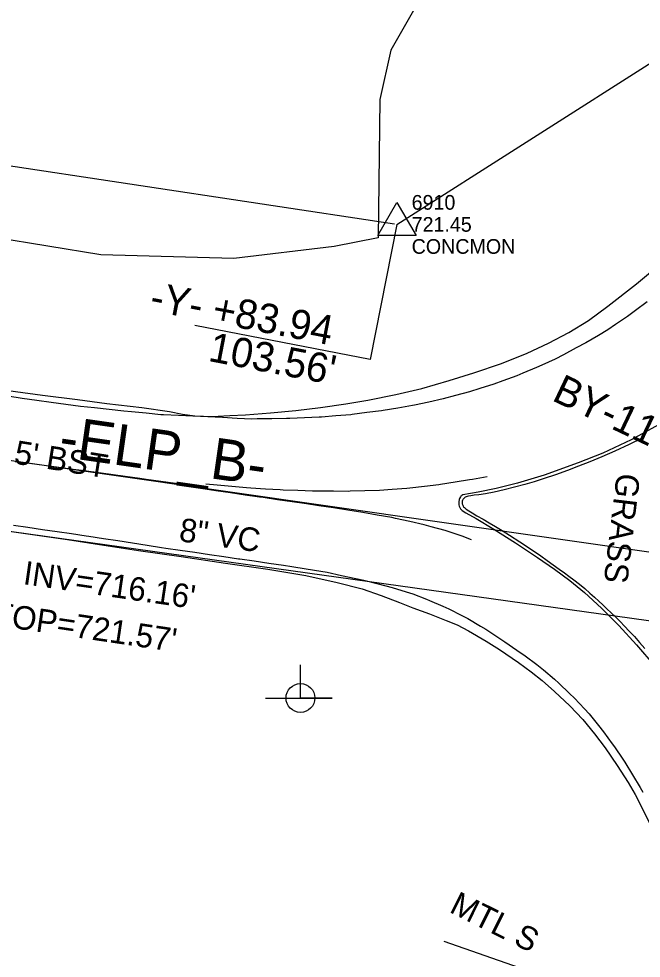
# Model space of a CAD drawing. Extents: x 1516784 to 1522736, y 634838 to 639369.
# Drawn here: x 1520333.6 to 1520439.5, y 638346.5 to 638506.3 of the extents above; entities that cross this region are included whole.
import ezdxf

# ---------------------------------------------------------------- set-up
doc = ezdxf.new("R2010")
doc.units = 0
for name, color, linetype in [('COGO Default Point Elevation', 7, 'Continuous'), ('COGO Default Point Number', 7, 'Continuous'), ('CTL Supplemental Horizontal and Vertical Text', 7, 'Continuous'), ('Exist Environmental Wetland Boundary Cogo Number', 7, 'Continuous'), ('Exist Environmental Wetland Boundary Text', 7, 'Continuous'), ('Exist Horizontal Alignment Direction Label', 7, 'Continuous'), ('Exist Other Culture Sign CELL', 7, 'Continuous'), ('Exist Other Culture Sign Text', 7, 'Continuous'), ('Exist Right of Way Line', 7, 'Continuous'), ('Exist Right of Way Monument CELL', 7, 'Continuous'), ('Exist Right of Way Monument Cogo Comment', 7, 'Continuous'), ('Exist Right of Way Monument Cogo Elevation', 7, 'Continuous'), ('Exist Right of Way Monument Cogo Number', 7, 'Continuous'), ('Exist Right of Way Monument Leader', 7, 'Continuous'), ('Exist Right of Way Monument Text', 7, 'Continuous'), ('Exist Roads EOP Text', 7, 'Continuous'), ('Exist Utilities Power Joint Use Telephone CELL', 7, 'Continuous'), ('Exist Utilities Sanitary Sewer Manhole Text', 7, 'Continuous'), ('Exist Utilities Sanitary Sewer UG Line', 7, 'Continuous'), ('Exist Utilities Sanitary Sewer UG Line Invert Elevation', 7, 'Continuous'), ('Exist Utilities Sanitary Sewer UG Line Text', 7, 'Continuous'), ('Exist Vegetation Hedge Row Text', 7, 'Continuous'), ('Exist Vegetation Woods Line', 7, 'Continuous')]:
    doc.layers.add(name, color=color, linetype=linetype)

msp = doc.modelspace()

# ---------------------------------------------------------------- linework, layer by layer
at = {"layer": 'COGO Default Point Elevation'}
for points in [[(1520440.5, 638458.14), (1520438.5, 638456.64), (1520437.18, 638455.66), (1520435.11, 638454.26), (1520433.81, 638453.38), (1520432.22, 638452.43), (1520430.05, 638451.19), (1520428.45, 638450.29), (1520426.25, 638449.12), (1520424.87, 638448.39), (1520422.59, 638447.36), (1520421.69, 638446.95), (1520419.37, 638446.01), (1520418.31, 638445.58), (1520415.96, 638444.7), (1520414.44, 638444.13), (1520412.05, 638443.39), (1520410.29, 638442.85), (1520407.88, 638442.19), (1520405.81, 638441.63), (1520403.37, 638441.1), (1520400.93, 638440.57), (1520400.56, 638440.49), (1520398.09, 638440.08), (1520395.62, 638439.67), (1520395.3, 638439.61), (1520392.82, 638439.29), (1520390.34, 638438.97), (1520390.07, 638438.94), (1520387.57, 638438.73), (1520385.08, 638438.53), (1520384.72, 638438.5), (1520382.23, 638438.39), (1520379.73, 638438.29), (1520379.17, 638438.27), (1520376.67, 638438.24), (1520374.17, 638438.21), (1520373.23, 638438.2), (1520370.74, 638438.32), (1520368.24, 638438.44), (1520365.74, 638438.56), (1520363.24, 638438.68), (1520360.75, 638438.8), (1520358.25, 638438.92), (1520357.75, 638438.94), (1520355.26, 638439.18), (1520352.77, 638439.42), (1520351.46, 638439.55), (1520348.97, 638439.82), (1520346.49, 638440.1), (1520344.08, 638440.36), (1520341.61, 638440.69), (1520339.13, 638441.02), (1520336.67, 638441.34), (1520334.19, 638441.71), (1520331.72, 638442.08)], [(1520362.73, 638426.89), (1520360.25, 638427.23), (1520357.78, 638427.58), (1520355.3, 638427.93), (1520354.2, 638428.08), (1520351.73, 638428.42), (1520349.25, 638428.75), (1520346.77, 638429.09), (1520344.29, 638429.43), (1520342.88, 638429.62), (1520340.4, 638429.95), (1520337.92, 638430.29), (1520335.45, 638430.62), (1520332.97, 638430.95)], [(1520413.28, 638428.39), (1520410.82, 638427.93), (1520410.29, 638427.84), (1520407.82, 638427.45), (1520405.35, 638427.06), (1520405.08, 638427.01), (1520402.6, 638426.72), (1520400.12, 638426.42), (1520399.62, 638426.36), (1520397.13, 638426.2), (1520394.96, 638426.05), (1520392.46, 638425.98), (1520389.96, 638425.91), (1520389.65, 638425.9), (1520387.15, 638425.91), (1520384.65, 638425.92), (1520383.6, 638425.92), (1520381.1, 638426.02), (1520378.6, 638426.12), (1520378.09, 638426.14), (1520375.6, 638426.3), (1520373.1, 638426.45), (1520372.36, 638426.5), (1520369.87, 638426.72), (1520367.38, 638426.95), (1520365.43, 638427.13)], [(1520410.64, 638417.68), (1520409.05, 638418.3), (1520406.67, 638419.06), (1520406.15, 638419.22), (1520403.74, 638419.89), (1520402.56, 638420.21), (1520400.12, 638420.76), (1520397.68, 638421.31), (1520397.05, 638421.45), (1520394.58, 638421.87), (1520392.12, 638422.28), (1520389.61, 638422.7), (1520387.13, 638423.07), (1520384.66, 638423.44), (1520382.58, 638423.75), (1520380.11, 638424.11), (1520377.63, 638424.47), (1520375.16, 638424.83), (1520374.57, 638424.92), (1520372.09, 638425.28), (1520369.62, 638425.64), (1520367.15, 638426), (1520364.91, 638426.33)], [(1520332.69, 638420.16), (1520335.16, 638419.8), (1520337.64, 638419.44), (1520340.11, 638419.08), (1520342.58, 638418.72), (1520345.06, 638418.36), (1520345.54, 638418.29), (1520348.01, 638417.9), (1520350.48, 638417.52), (1520352.95, 638417.13), (1520355.42, 638416.75), (1520357.89, 638416.37), (1520358.61, 638416.26), (1520361.08, 638415.9), (1520363.55, 638415.54), (1520366.03, 638415.18), (1520368.5, 638414.81), (1520370.97, 638414.45), (1520371.19, 638414.42), (1520373.67, 638414.06), (1520376.14, 638413.7), (1520378.62, 638413.34), (1520380.03, 638413.13), (1520382.5, 638412.72), (1520384.97, 638412.32), (1520386.06, 638412.14), (1520388.5, 638411.61), (1520390.94, 638411.08), (1520392.3, 638410.79), (1520394.72, 638410.17), (1520397.15, 638409.55), (1520399.53, 638408.8), (1520400.63, 638408.45), (1520402.96, 638407.55), (1520403.46, 638407.36), (1520405.75, 638406.35), (1520406.76, 638405.91), (1520408.99, 638404.77), (1520409.98, 638404.26), (1520412.13, 638402.99), (1520413.05, 638402.45), (1520415.13, 638401.08), (1520416.29, 638400.32), (1520418.35, 638398.91), (1520419.75, 638397.95), (1520421.72, 638396.42), (1520422.85, 638395.56), (1520424.74, 638393.93), (1520425.49, 638393.29), (1520427.27, 638391.54), (1520428.13, 638390.71), (1520429.84, 638388.89), (1520430.64, 638388.03), (1520432.22, 638386.09), (1520433.1, 638385.01), (1520434.56, 638382.98), (1520434.95, 638382.43), (1520436.35, 638380.36), (1520436.71, 638379.82), (1520438.01, 638377.68), (1520439.3, 638375.54), (1520439.79, 638374.72)]]:
    msp.add_lwpolyline(points, dxfattribs=at)
at = {"layer": 'COGO Default Point Number'}
for points in [[(1520329.66, 638443.32), (1520337.66, 638442.27), (1520343.57, 638441.5), (1520348.59, 638440.86), (1520354.52, 638440.19), (1520359.23, 638439.5), (1520361.46, 638439.03), (1520363.58, 638438.75), (1520366.51, 638438.64), (1520369.49, 638438.79), (1520372.16, 638438.92), (1520376.44, 638439.25), (1520380.71, 638439.67), (1520384.92, 638440.15), (1520389.26, 638440.78), (1520393.01, 638441.43), (1520397.77, 638442.36), (1520402.19, 638443.41), (1520406.83, 638444.75), (1520411.02, 638446.04), (1520415.7, 638447.65), (1520420.07, 638449.4), (1520423.7, 638451.09), (1520427.16, 638452.92), (1520430.51, 638454.98), (1520433.83, 638457.39), (1520438.67, 638461.18), (1520443.12, 638464.86)], [(1520445.35, 638438.78), (1520437.76, 638434.69), (1520432.96, 638432.41), (1520428.76, 638430.73), (1520422.98, 638428.65), (1520418.44, 638427.3), (1520414.82, 638426.41), (1520411.74, 638425.79), (1520409.17, 638425.29), (1520408.99, 638425.21), (1520408.9, 638425.14), (1520408.81, 638425.06), (1520408.73, 638424.95), (1520408.59, 638424.71), (1520408.54, 638424.58), (1520408.5, 638424.46), (1520408.46, 638424.19), (1520408.46, 638423.92), (1520408.49, 638423.63), (1520408.54, 638423.37), (1520408.63, 638423.14), (1520408.68, 638423.03), (1520408.74, 638422.95), (1520409.04, 638422.64), (1520409.67, 638422.22), (1520411.41, 638421.26), (1520414.45, 638419.46), (1520418.11, 638417.16), (1520421.86, 638414.64), (1520424.73, 638412.65), (1520427.33, 638410.75), (1520429.83, 638408.71), (1520432.74, 638406.03), (1520435.67, 638403.09), (1520438.68, 638399.82), (1520441.82, 638396.14)], [(1520328.32, 638419.65), (1520336.34, 638418.51), (1520341.92, 638417.7), (1520347.36, 638416.86), (1520353.95, 638415.86), (1520361.23, 638414.8), (1520368.78, 638413.67), (1520375.98, 638412.64), (1520382.44, 638411.56), (1520387.76, 638410.42), (1520392.01, 638409.31), (1520395.27, 638408.21), (1520398.35, 638407), (1520400.64, 638406.11), (1520403.48, 638405.07), (1520406.33, 638403.95), (1520408.16, 638403.18), (1520410.14, 638402.16), (1520413.1, 638400.43), (1520415.41, 638399), (1520418.62, 638396.77), (1520420.76, 638395.2), (1520422.64, 638393.7), (1520424.77, 638391.83), (1520427.37, 638389.39), (1520429.55, 638387.11), (1520431.56, 638384.68), (1520433.34, 638382.28), (1520435.42, 638379.26), (1520437.27, 638376.4), (1520438.49, 638374.35), (1520441.11, 638369.05)]]:
    msp.add_lwpolyline(points, dxfattribs=at)
at = {"layer": 'Exist Environmental Wetland Boundary Cogo Number'}
msp.add_lwpolyline([(1520439.67, 638434.97), (1520437.43, 638433.89), (1520434.99, 638432.76), (1520432.79, 638431.79), (1520430.77, 638430.94), (1520428.85, 638430.18), (1520426.94, 638429.46), (1520424.94, 638428.73), (1520423.01, 638428.06), (1520421.31, 638427.54), (1520419.68, 638427.07), (1520417.94, 638426.6), (1520416.17, 638426.15), (1520414.47, 638425.78), (1520412.98, 638425.5), (1520411.88, 638425.33), (1520411.07, 638425.23), (1520410.5, 638425.16), (1520410.11, 638425.1), (1520409.87, 638425.04), (1520409.71, 638424.97), (1520409.56, 638424.89), (1520409.42, 638424.79), (1520409.29, 638424.68), (1520409.24, 638424.62), (1520409.19, 638424.55), (1520409.15, 638424.48), (1520409.11, 638424.39), (1520409.06, 638424.21), (1520409.04, 638424.01), (1520409.04, 638423.9), (1520409.05, 638423.78), (1520409.08, 638423.66), (1520409.12, 638423.53), (1520409.19, 638423.4), (1520409.28, 638423.27), (1520409.41, 638423.14), (1520409.73, 638422.87), (1520410.17, 638422.57), (1520410.74, 638422.23), (1520411.55, 638421.75), (1520412.58, 638421.15), (1520413.63, 638420.53), (1520414.68, 638419.91), (1520415.82, 638419.23), (1520417.11, 638418.43), (1520418.82, 638417.33), (1520420.85, 638415.99), (1520422.43, 638414.92), (1520423.51, 638414.14), (1520424.53, 638413.41), (1520425.55, 638412.67), (1520426.44, 638412.03), (1520427.2, 638411.48), (1520428.05, 638410.84), (1520428.98, 638410.11), (1520429.89, 638409.36), (1520430.75, 638408.6), (1520431.55, 638407.88), (1520432.29, 638407.21), (1520432.99, 638406.57), (1520433.67, 638405.94), (1520434.39, 638405.25), (1520435.15, 638404.5), (1520435.9, 638403.75), (1520436.63, 638402.99), (1520437.44, 638402.14), (1520438.33, 638401.2), (1520439.23, 638400.21), (1520440.11, 638399.19)], dxfattribs=at)
at = {"layer": 'Exist Environmental Wetland Boundary Text'}
msp.add_line((1520229.03, 638445.93), (1520493.35, 638408.11), dxfattribs=at)
at = {"layer": 'Exist Other Culture Sign CELL'}
msp.add_line((1520429.49, 638341.15), (1520405.95, 638349.35), dxfattribs=at)
at = {"layer": 'Exist Right of Way Line'}
for p, q in [((1520397.94, 638471.31), (1520456.28, 638508.46)), ((1520397.53, 638471.37), (1520221.07, 638497.91))]:
    msp.add_line(p, q, dxfattribs=at)
at = {"layer": 'Exist Right of Way Monument CELL'}
msp.add_line((1520397.94, 638471.31), (1520397.94, 638471.31), dxfattribs=at)
msp.add_lwpolyline([(1520394.7, 638469.42), (1520397.94, 638475.06), (1520401.19, 638469.42)], close=True, dxfattribs=at)
at = {"layer": 'Exist Right of Way Monument Leader'}
msp.add_lwpolyline([(1520397.94, 638471.31), (1520393.39, 638448.34), (1520363.53, 638454.11)], dxfattribs=at)
at = {"layer": 'Exist Utilities Power Joint Use Telephone CELL'}
msp.add_line((1520381.52, 638390.74), (1520381.52, 638390.74), dxfattribs=at)
msp.add_lwpolyline([(1520375.58, 638390.74), (1520386.92, 638390.7), (1520381.52, 638390.72), (1520381.52, 638396.37)], dxfattribs=at)
msp.add_circle((1520381.52, 638390.75), 2.45, dxfattribs=at)
at = {"layer": 'Exist Utilities Sanitary Sewer UG Line'}
msp.add_line((1520486.18, 638397.51), (1520312.97, 638421.75), dxfattribs=at)
at = {"layer": 'Exist Vegetation Woods Line'}
msp.add_lwpolyline([(1520435.44, 638593), (1520428.46, 638575.2), (1520420.51, 638542.07), (1520409.58, 638523.26), (1520396.91, 638500.93), (1520395.02, 638492.54), (1520394.75, 638469.05), (1520387.28, 638467.54), (1520370.21, 638465.51), (1520347.54, 638466.11), (1520302.4, 638473.51)], dxfattribs=at)

# ---------------------------------------------------------------- texts
at = {"layer": 'CTL Supplemental Horizontal and Vertical Text'}
msp.add_text('BY-11', height=5, rotation=334.5784, dxfattribs=at).set_placement((1520424.12, 638441.45))
at = {"layer": 'Exist Horizontal Alignment Direction Label'}
msp.add_text('-ELP_B-', height=7, rotation=351.8572, dxfattribs=at).set_placement((1520340.2, 638431.85))
at = {"layer": 'Exist Other Culture Sign Text'}
msp.add_text('MTL S', height=4, rotation=333.5021, dxfattribs=at).set_placement((1520406.68, 638354.39))
at = {"layer": 'Exist Right of Way Monument Cogo Comment'}
msp.add_text('CONCMON', height=2.5, dxfattribs=at).set_placement((1520400.44, 638466.31))
at = {"layer": 'Exist Right of Way Monument Cogo Elevation'}
msp.add_text('721.45', height=2.5, dxfattribs=at).set_placement((1520400.44, 638470.06))
at = {"layer": 'Exist Right of Way Monument Cogo Number'}
msp.add_text('6910', height=2.5, dxfattribs=at).set_placement((1520400.44, 638473.81))
at = {"layer": 'Exist Right of Way Monument Text'}
for s, p in [('-Y- +83.94', (1520355.69, 638456.69)), ("103.56'", (1520365.67, 638448.11))]:
    msp.add_text(s, height=5, rotation=349.1121, dxfattribs=at).set_placement(p)
at = {"layer": 'Exist Roads EOP Text'}
msp.add_text("23.5' BST", height=4, rotation=350.8763, dxfattribs=at).set_placement((1520325.33, 638431.83))
at = {"layer": 'Exist Utilities Sanitary Sewer Manhole Text'}
msp.add_text("TOP=721.57'", height=4, rotation=351.6013, dxfattribs=at).set_placement((1520329, 638403.17))
at = {"layer": 'Exist Utilities Sanitary Sewer UG Line Invert Elevation'}
msp.add_text("INV=716.16'", height=4, rotation=351.748, dxfattribs=at).set_placement((1520334.21, 638410.13))
at = {"layer": 'Exist Utilities Sanitary Sewer UG Line Text'}
msp.add_text('8" VC', height=4, rotation=352.0335, dxfattribs=at).set_placement((1520360.73, 638417.45))
at = {"layer": 'Exist Vegetation Hedge Row Text'}
msp.add_text('GRASS', height=4, rotation=263.1836, dxfattribs=at).set_placement((1520435.35, 638429.13))

doc.saveas('drawing.dxf')
